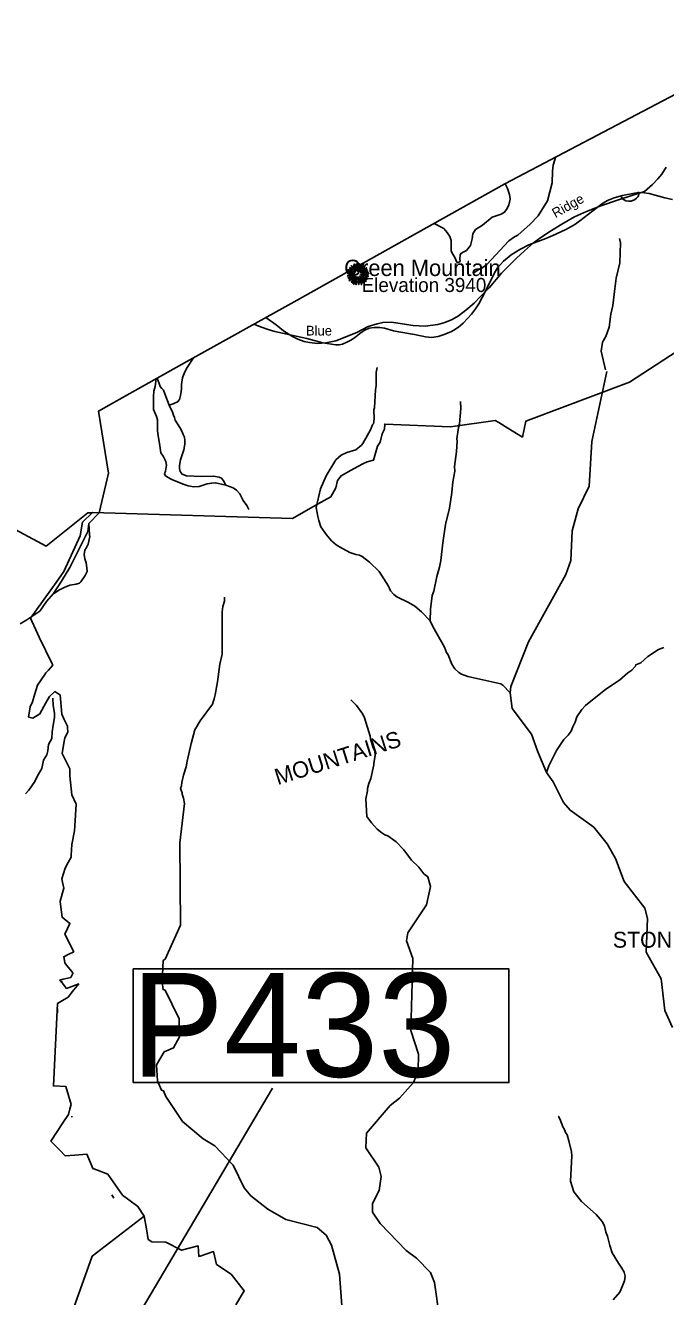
# Model space of a CAD drawing. Extents: x 1248089 to 1457196, y 820910 to 988753.
# Drawn here: x 1372806 to 1381437, y 968715 to 985870 of the extents above; entities that cross this region are included whole.
import ezdxf

# ---------------------------------------------------------------- set-up
doc = ezdxf.new("R2010")
doc.units = 0
for name, color, linetype in [('Exist Boundary Land Use Park National US Park Service', 7, 'Continuous'), ('Exist Boundary Land Use Park State Division NC Parks and Recreation', 7, 'Continuous'), ('Exist Boundary Land Use Park State Division NC Parks and Recreation Label', 7, 'Continuous'), ('Exist Boundary Political CountyLine', 7, 'Continuous'), ('Exist Geographical Mountain Summit CELL', 7, 'Continuous'), ('Exist Geographical Mountain Summit Elevation Number Label', 7, 'Continuous'), ('Exist Geographical Mountain Summit Label', 7, 'Continuous'), ('Exist Hydrographic Misc Water Feature', 7, 'Continuous'), ('Exist Road Blue Ridge Parkway', 7, 'Continuous'), ('Exist Road Blue Ridge Parkway Label', 7, 'Continuous'), ('Exist Road Non-System Type 51', 7, 'Continuous'), ('Prop Lane Arrow CELL', 7, 'Continuous')]:
    doc.layers.add(name, color=color, linetype=linetype)

msp = doc.modelspace()

# ---------------------------------------------------------------- linework, layer by layer
at = {"layer": 'Exist Boundary Land Use Park National US Park Service'}
msp.add_lwpolyline([(1372422, 979199), (1373087, 978843), (1373647, 979292), (1373705, 979290)], dxfattribs=at)
at = {"layer": 'Exist Boundary Land Use Park State Division NC Parks and Recreation'}
for p, q in [((1373296, 972971), (1373297, 972965)), ((1373240, 972602), (1373240, 972543)), ((1373432, 971149), (1373431, 971138)), ((1373973, 970087), (1373998, 970042))]:
    msp.add_line(p, q, dxfattribs=at)
for points in [[(1373705, 979290), (1373714, 979298), (1376409, 979217), (1376744, 979407), (1376924, 979510), (1376992, 979630), (1377012, 979730), (1377063, 979793), (1377157, 979846), (1377240, 979890), (1377353, 979953), (1377415, 979980), (1377499, 980001), (1377554, 980191), (1377589, 980247), (1377618, 980356), (1377646, 980422), (1377651, 980489), (1378536, 980452), (1379140, 980539), (1379190, 980509), (1379310, 980436), (1379507, 980314), (1379552, 980527), (1380949, 981055), (1382687, 982185)], [(1373165, 977254), (1372993, 977616), (1372873, 977870), (1373221, 978351), (1373323, 978502), (1373545, 978982), (1373577, 979166), (1373705, 979290)], [(1374407, 969802), (1374322, 969932), (1374202, 970020), (1374117, 970082), (1373917, 970368), (1373780, 970420), (1373717, 970444), (1373697, 970490), (1373636, 970636), (1373473, 970624), (1373344, 970615), (1373268, 970691), (1373230, 970729), (1373150, 970810), (1373310, 971058), (1373385, 971173), (1373405, 971248), (1373422, 971309), (1373351, 971548), (1373183, 971557), (1373239, 972672), (1373282, 972697), (1373382, 972755), (1373413, 972794), (1373438, 972826), (1373525, 972935), (1373362, 972873), (1373302, 972948), (1373270, 972987), (1373317, 972999), (1373377, 973013), (1373418, 973023), (1373443, 973076), (1373446, 973081), (1373430, 973102), (1373361, 973188), (1373336, 973219), (1373327, 973277), (1373323, 973301), (1373383, 973331), (1373458, 973369), (1373337, 973605), (1373373, 973683), (1373406, 973751), (1373301, 973834), (1373279, 974006), (1373273, 974051), (1373325, 974225), (1373305, 974308), (1373295, 974352), (1373341, 974495), (1373383, 974575), (1373421, 974647), (1373422, 974672), (1373431, 974816), (1373469, 974999), (1373473, 975065), (1373492, 975362), (1373430, 975488), (1373403, 975741), (1373407, 975835), (1373301, 976044), (1373326, 976184), (1373339, 976254), (1373379, 976331), (1373373, 976397), (1373372, 976415), (1373329, 976504), (1373295, 976574), (1373275, 976834), (1373242, 976854), (1373203, 976879), (1373130, 976815), (1373082, 976728), (1373001, 976577), (1372907, 976520), (1372871, 976529), (1372848, 976535), (1372872, 976673), (1372903, 976740), (1372934, 976847), (1372970, 976967), (1373067, 977112), (1373082, 977133), (1373119, 977169)], [(1373119, 977169), (1373175, 977234), (1373165, 977254)], [(1374407, 969802), (1373706, 969259), (1373186, 967796)], [(1375644, 968603), (1375756, 968790), (1375580, 969015), (1375381, 969149), (1375344, 969322), (1375160, 969261), (1375146, 969257), (1375134, 969399), (1374911, 969339), (1374697, 969448), (1374509, 969452), (1374463, 969484), (1374437, 969628), (1374407, 969802)]]:
    msp.add_lwpolyline(points, dxfattribs=at)
at = {"layer": 'Exist Boundary Political CountyLine'}
msp.add_lwpolyline([(1372736, 977792), (1372826, 977846), (1373000, 977965), (1373091, 978095), (1373184, 978203), (1373294, 978368), (1373406, 978554), (1373648, 979038), (1373661, 979150), (1373800, 979290), (1373927, 979827), (1373792, 980664), (1374144, 980862), (1374983, 981335), (1376468, 982163), (1378066, 983057), (1379269, 983732), (1381846, 985087), (1383699, 985870)], dxfattribs=at)
at = {"layer": 'Exist Geographical Mountain Summit CELL'}
for points in [[(1377146, 982491), (1377148, 982486), (1377184, 982497), (1377181, 982500)], [(1377148, 982529), (1377220, 982522), (1377220, 982525), (1377148, 982534)], [(1377150, 982550), (1377192, 982540), (1377193, 982544), (1377151, 982555)], [(1377153, 982569), (1377176, 982560), (1377177, 982563), (1377154, 982574)], [(1377160, 982511), (1377189, 982513), (1377189, 982516), (1377159, 982516)], [(1377175, 982580), (1377201, 982564), (1377203, 982566), (1377178, 982584)], [(1377176, 982599), (1377216, 982568), (1377218, 982571), (1377180, 982603)], [(1377192, 982552), (1377222, 982540), (1377223, 982542), (1377194, 982556)], [(1377192, 982502), (1377193, 982498), (1377226, 982506), (1377225, 982510)], [(1377196, 982624), (1377232, 982586), (1377236, 982589), (1377200, 982628)], [(1377204, 982596), (1377237, 982567), (1377239, 982569), (1377207, 982601)], [(1377220, 982488), (1377222, 982483), (1377250, 982499), (1377249, 982502)], [(1377224, 982625), (1377239, 982603), (1377241, 982605), (1377228, 982629)], [(1377228, 982558), (1377253, 982539), (1377255, 982542), (1377230, 982561)], [(1377228, 982528), (1377245, 982526), (1377246, 982528), (1377229, 982532)], [(1377235, 982647), (1377261, 982580), (1377264, 982581), (1377240, 982650)], [(1377248, 982571), (1377261, 982554), (1377263, 982556), (1377251, 982574)], [(1377269, 982595), (1377271, 982596), (1377262, 982644), (1377258, 982643)], [(1377273, 982656), (1377277, 982604), (1377281, 982605), (1377279, 982657)], [(1377279, 982583), (1377280, 982554), (1377283, 982554), (1377283, 982583)], [(1377289, 982602), (1377293, 982602), (1377297, 982650), (1377291, 982650)], [(1377301, 982574), (1377316, 982651), (1377311, 982653), (1377298, 982575)], [(1377305, 982552), (1377307, 982550), (1377356, 982635), (1377351, 982639)], [(1377313, 982487), (1377351, 982452), (1377354, 982456), (1377314, 982489)], [(1377319, 982609), (1377322, 982608), (1377332, 982635), (1377327, 982637)], [(1377322, 982534), (1377324, 982531), (1377373, 982567), (1377370, 982571)], [(1377324, 982504), (1377385, 982492), (1377386, 982497), (1377325, 982508)], [(1377326, 982554), (1377328, 982551), (1377383, 982616), (1377379, 982620)], [(1377338, 982518), (1377338, 982515), (1377369, 982515), (1377369, 982520)], [(1377338, 982485), (1377416, 982446), (1377418, 982452), (1377339, 982487)], [(1377339, 982531), (1377341, 982528), (1377419, 982557), (1377417, 982562)], [(1377363, 982625), (1377342, 982592), (1377345, 982591), (1377367, 982622)], [(1377383, 982559), (1377411, 982574), (1377408, 982579), (1377382, 982561)], [(1377382, 982517), (1377434, 982520), (1377434, 982525), (1377382, 982520)], [(1377383, 982582), (1377385, 982579), (1377408, 982595), (1377404, 982599)], [(1377385, 982531), (1377422, 982537), (1377421, 982543), (1377384, 982533)], [(1377397, 982505), (1377423, 982503), (1377423, 982507), (1377397, 982508)], [(1377401, 982488), (1377429, 982481), (1377430, 982486), (1377402, 982492)], [(1377156, 982463), (1377159, 982459), (1377204, 982479), (1377202, 982483)], [(1377167, 982427), (1377170, 982423), (1377198, 982444), (1377196, 982447)], [(1377173, 982447), (1377202, 982464), (1377200, 982468), (1377171, 982453)], [(1377198, 982407), (1377201, 982405), (1377242, 982452), (1377239, 982454)], [(1377213, 982438), (1377233, 982457), (1377229, 982459), (1377209, 982442)], [(1377210, 982457), (1377213, 982453), (1377247, 982482), (1377245, 982484)], [(1377238, 982438), (1377213, 982399), (1377216, 982397), (1377242, 982436)], [(1377223, 982380), (1377228, 982377), (1377239, 982402), (1377236, 982404)], [(1377241, 982417), (1377246, 982415), (1377272, 982474), (1377270, 982474)], [(1377248, 982466), (1377251, 982463), (1377262, 982480), (1377260, 982481)], [(1377253, 982382), (1377265, 982425), (1377261, 982425), (1377249, 982383)], [(1377263, 982372), (1377267, 982370), (1377280, 982460), (1377277, 982461)], [(1377288, 982475), (1377292, 982438), (1377297, 982439), (1377291, 982476)], [(1377294, 982417), (1377298, 982374), (1377302, 982375), (1377299, 982417)], [(1377304, 982467), (1377313, 982437), (1377317, 982439), (1377306, 982468)], [(1377314, 982400), (1377309, 982430), (1377305, 982430), (1377310, 982399)], [(1377319, 982464), (1377369, 982390), (1377373, 982393), (1377321, 982466)], [(1377319, 982422), (1377336, 982372), (1377341, 982374), (1377322, 982422)], [(1377329, 982427), (1377345, 982398), (1377349, 982400), (1377333, 982429)], [(1377351, 982439), (1377381, 982410), (1377385, 982412), (1377353, 982441)], [(1377368, 982439), (1377398, 982414), (1377402, 982417), (1377370, 982442)], [(1377377, 982450), (1377402, 982437), (1377404, 982441), (1377379, 982454)], [(1377391, 982474), (1377412, 982466), (1377414, 982471), (1377393, 982478)]]:
    msp.add_lwpolyline(points, close=True, dxfattribs=at)
at = {"layer": 'Exist Hydrographic Misc Water Feature'}
for points in [[(1378852, 982533), (1378934, 982587), (1378958, 982595), (1379027, 982645), (1379324, 982965), (1379399, 983018), (1379447, 983041), (1379610, 983187), (1379719, 983301), (1379843, 983501), (1379910, 983744), (1379911, 983904), (1379921, 983984), (1379953, 984087), (1379954, 984092)], [(1375885, 981838), (1375991, 981797), (1376080, 981766), (1376169, 981741), (1376274, 981715), (1376602, 981645), (1376818, 981586), (1376993, 981559), (1377035, 981559), (1377080, 981569), (1377141, 981594), (1377195, 981622), (1377243, 981655), (1377334, 981726), (1377383, 981759), (1377439, 981784), (1377508, 981795), (1377584, 981793), (1377649, 981782), (1377770, 981749), (1377840, 981734), (1378052, 981697), (1378201, 981665), (1378280, 981660), (1378370, 981673), (1378436, 981693), (1378541, 981736), (1378584, 981759), (1378644, 981799), (1378707, 981853), (1378768, 981913), (1378822, 981975), (1378873, 982043), (1378917, 982113), (1379008, 982285), (1379132, 982533), (1379170, 982597), (1379250, 982688), (1379355, 982774), (1379474, 982848), (1379592, 982907), (1379823, 982994), (1379916, 983033), (1380084, 983113), (1380151, 983148), (1380213, 983185), (1380279, 983232), (1380572, 983456), (1380652, 983505), (1380744, 983545), (1380857, 983575), (1381016, 983606), (1381083, 983613), (1381149, 983611), (1381216, 983600), (1381429, 983542), (1381529, 983519)], [(1380817, 982994), (1380828, 982934), (1380820, 982666), (1380770, 982459), (1380746, 982279), (1380728, 982091), (1380700, 981972), (1380676, 981798), (1380632, 981671), (1380586, 981596), (1380568, 981472), (1380626, 981223)], [(1377547, 981255), (1377537, 981187), (1377536, 981011), (1377526, 980951), (1377512, 980707), (1377503, 980683), (1377508, 980559), (1377497, 980495), (1377485, 980480), (1377459, 980414), (1377357, 980228), (1377337, 980204), (1377260, 980142), (1377139, 980107), (1377062, 980072), (1376993, 980005), (1376862, 979790), (1376784, 979615), (1376725, 979363), (1376750, 979242)], [(1381531, 972348), (1381427, 972577), (1381377, 973002), (1381176, 973363), (1381194, 973816), (1381155, 973958), (1380879, 974315), (1380761, 974626), (1380648, 974825), (1380469, 975049), (1380149, 975279), (1380059, 975382), (1379923, 975661), (1379833, 975786), (1379715, 976065), (1379628, 976307), (1379368, 976653), (1379343, 976863), (1379349, 976946), (1379587, 977552), (1380090, 978458), (1380160, 978647), (1380177, 979047), (1380258, 979347), (1380406, 979653), (1380444, 980253), (1380647, 981198)], [(1378670, 980795), (1378676, 980699), (1378658, 980491), (1378643, 980444), (1378624, 980292), (1378627, 980260), (1378616, 980120), (1378590, 979916), (1378597, 979852), (1378568, 979709), (1378553, 979567), (1378522, 979355), (1378476, 979152), (1378468, 979136), (1378432, 978889), (1378409, 978649), (1378391, 978558), (1378351, 978432), (1378311, 978233), (1378290, 978177), (1378268, 977990), (1378262, 977834)], [(1376750, 979242), (1376761, 979190), (1376790, 979105), (1376867, 978993), (1376934, 978916), (1376995, 978859), (1377070, 978813), (1377090, 978807), (1377181, 978757), (1377260, 978731), (1377312, 978722), (1377348, 978703), (1377444, 978625), (1377574, 978498), (1377700, 978302), (1377726, 978237), (1377773, 978188), (1377813, 978159), (1377973, 978082), (1378056, 978032), (1378147, 977954), (1378262, 977834)], [(1373660, 979150), (1373669, 978993), (1373676, 978973), (1373650, 978869), (1373631, 978822), (1373605, 978788), (1373600, 978728), (1373608, 978673), (1373626, 978618), (1373634, 978550)], [(1373634, 978550), (1373637, 978498), (1373611, 978444), (1373551, 978361), (1373534, 978341), (1373490, 978329), (1373405, 978316), (1373329, 978286), (1373266, 978252), (1373177, 978194)], [(1375491, 978153), (1375490, 978101), (1375468, 978030), (1375457, 977954), (1375457, 977385), (1375426, 977250), (1375397, 977010), (1375366, 976837), (1375349, 976781), (1375344, 976753), (1375327, 976708), (1375164, 976487), (1375092, 976364), (1375040, 976177), (1374985, 975942), (1374973, 975864), (1374939, 975753), (1374917, 975653), (1374910, 975606), (1374897, 975570), (1374920, 975513), (1374919, 975493), (1374938, 975441), (1374949, 975369)], [(1378262, 977834), (1378297, 977757), (1378457, 977477), (1378484, 977407), (1378505, 977374), (1378554, 977249), (1378597, 977188), (1378650, 977135), (1378686, 977114), (1378769, 977083), (1379215, 976983), (1379243, 976967), (1379343, 976863)], [(1381413, 977476), (1381341, 977446), (1381199, 977354), (1381103, 977268), (1381034, 977240), (1381030, 977224), (1380980, 977169), (1380928, 977134), (1380814, 977034), (1380631, 976910), (1380358, 976693), (1380309, 976636), (1380239, 976538), (1380220, 976468), (1380186, 976403), (1380165, 976347), (1380124, 976292), (1380066, 976235), (1379965, 976085), (1379863, 975877), (1379833, 975786)], [(1373176, 976792), (1373178, 976692), (1373191, 976644), (1373197, 976584), (1373196, 976532), (1373178, 976428), (1373166, 976338), (1373160, 976246), (1373118, 976167), (1373106, 976079), (1373093, 976028), (1373052, 975956), (1373027, 975841), (1372969, 975744), (1372931, 975665), (1372850, 975551), (1372805, 975499)], [(1377194, 976767), (1377270, 976693), (1377356, 976575), (1377379, 976527), (1377454, 976277), (1377457, 976241), (1377491, 976136), (1377517, 976076), (1377522, 976016), (1377504, 975912), (1377504, 975892), (1377462, 975705), (1377436, 975641), (1377419, 975573), (1377418, 975541), (1377394, 975430), (1377407, 975193), (1377473, 975108), (1377548, 975022), (1377611, 974973), (1377652, 974946), (1377692, 974933), (1377806, 974851), (1377908, 974743), (1378011, 974605), (1378109, 974510), (1378178, 974421), (1378233, 974380), (1378255, 974297)], [(1374689, 973267), (1374896, 973729), (1374886, 974839), (1374949, 975369)], [(1378389, 968426), (1378323, 968903), (1378268, 969039), (1378080, 969233), (1377941, 969338), (1377590, 969703), (1377484, 969856), (1377487, 969971), (1377574, 970146), (1377603, 970336), (1377572, 970461), (1377394, 970724), (1377406, 970918), (1377723, 971292), (1377850, 971392), (1378038, 971604), (1378099, 971761), (1378104, 971987), (1378002, 972304), (1378031, 973279), (1377944, 973514), (1377963, 973622), (1378212, 974001), (1378268, 974249), (1378255, 974297)], [(1374649, 972960), (1374664, 973252), (1374689, 973267)], [(1374688, 972850), (1374663, 972858), (1374649, 972960)], [(1374882, 972219), (1374878, 972462), (1374688, 972850)], [(1374678, 972017), (1374803, 972070), (1374882, 972219)], [(1374586, 971625), (1374574, 971842), (1374678, 972017)], [(1374667, 971492), (1374642, 971499), (1374586, 971625)], [(1378004, 967007), (1377868, 967003), (1377521, 967196), (1377464, 967295), (1377442, 967404), (1377210, 967875), (1377093, 968288), (1377042, 969015), (1376933, 969407), (1376861, 969543), (1376738, 969648), (1376315, 969755), (1376076, 969894), (1375846, 970073), (1375757, 970183), (1375605, 970488), (1375360, 970749), (1375203, 970844), (1374925, 971076), (1374698, 971416), (1374667, 971492)], [(1379989, 971147), (1379995, 971143), (1380012, 971115), (1380058, 970998), (1380070, 970979), (1380089, 970929), (1380108, 970896), (1380132, 970816), (1380167, 970667), (1380174, 970615), (1380157, 970271), (1380202, 970130), (1380305, 970000), (1380500, 969822), (1380582, 969728), (1380613, 969669), (1380633, 969585), (1380656, 969532), (1380685, 969403), (1380717, 969307), (1380802, 969165), (1380849, 969098)], [(1380849, 969098), (1380878, 969043), (1380893, 968991), (1380884, 968927), (1380858, 968859), (1380818, 968776), (1380732, 968670)]]:
    msp.add_lwpolyline(points, dxfattribs=at)
at = {"layer": 'Exist Road Blue Ridge Parkway'}
msp.add_lwpolyline([(1376048, 981929), (1376185, 981830), (1376287, 981750), (1376408, 981673), (1376481, 981635), (1376562, 981606), (1376637, 981589), (1376744, 981579), (1376858, 981586), (1376992, 981614), (1377273, 981726), (1377428, 981805), (1377547, 981842), (1377623, 981859), (1377740, 981864), (1377887, 981842), (1378033, 981821), (1378195, 981812), (1378365, 981833), (1378460, 981862), (1378558, 981900), (1378647, 981951), (1378744, 982028), (1378854, 982123), (1378941, 982210), (1379057, 982328), (1379226, 982525), (1379322, 982626), (1379426, 982728), (1379535, 982826), (1379655, 982934), (1379756, 983010), (1379898, 983102), (1380036, 983189), (1380210, 983287), (1380372, 983360), (1380565, 983436), (1380788, 983512), (1380996, 983577), (1381151, 983629), (1381262, 983721), (1381333, 983798), (1381388, 983862), (1381447, 983959)], dxfattribs=at)
at = {"layer": 'Exist Road Non-System Type 51'}
for p, q in [((1380841, 983552), (1380834, 983560)), ((1374609, 980244), (1374609, 980244))]:
    msp.add_line(p, q, dxfattribs=at)
for points in [[(1378315, 983197), (1378449, 983129), (1378492, 983077), (1378528, 983021), (1378547, 982968), (1378547, 982873), (1378547, 982823), (1378569, 982783), (1378594, 982737), (1378622, 982673), (1378633, 982667), (1378666, 982684), (1378661, 982723), (1378668, 982769), (1378677, 982794), (1378717, 982815), (1378752, 982834), (1378805, 982900), (1378827, 982989), (1378840, 983059), (1378873, 983114), (1378968, 983176), (1379101, 983281), (1379220, 983321), (1379267, 983349), (1379300, 983397), (1379325, 983450), (1379341, 983523), (1379333, 983589), (1379306, 983667), (1379274, 983734)], [(1381074, 983623), (1381077, 983593), (1381070, 983571), (1381062, 983555), (1381046, 983537), (1381017, 983518), (1380993, 983505), (1380973, 983499), (1380937, 983498), (1380903, 983504), (1380879, 983515), (1380860, 983527), (1380841, 983552)], [(1374743, 980746), (1374799, 980761), (1374858, 980788), (1374883, 980823), (1374899, 980876), (1374907, 980928), (1374909, 980971), (1374910, 981026), (1374917, 981054), (1374922, 981112), (1374929, 981126), (1374947, 981174), (1374979, 981241), (1375072, 981384)], [(1375508, 979667), (1375369, 979699), (1375318, 979694), (1375256, 979683), (1375187, 979662), (1375150, 979646), (1375077, 979643), (1375002, 979656), (1374934, 979678), (1374779, 979742), (1374722, 979775), (1374690, 979798), (1374683, 979818), (1374693, 979855), (1374706, 979936), (1374699, 979983), (1374683, 980021), (1374663, 980058), (1374631, 980101), (1374616, 980194), (1374593, 980361), (1374587, 980406), (1374587, 980545), (1374574, 980591), (1374533, 980687), (1374531, 980753), (1374534, 980807), (1374535, 980861), (1374539, 980936), (1374554, 980998), (1374570, 981102)], [(1374581, 981108), (1374607, 981037), (1374622, 980997), (1374647, 980971), (1374668, 980946), (1374687, 980898), (1374743, 980746)], [(1374743, 980746), (1374788, 980649), (1374804, 980609), (1374815, 980579), (1374827, 980544), (1374888, 980444), (1374917, 980394), (1374931, 980348), (1374949, 980314), (1374957, 980268), (1374955, 980220), (1374944, 980141), (1374896, 980006), (1374883, 979931), (1374883, 979891), (1374893, 979849), (1374918, 979814), (1374977, 979790), (1375181, 979781), (1375344, 979787), (1375416, 979774), (1375449, 979758), (1375478, 979723), (1375508, 979667)], [(1375508, 979667), (1375608, 979629), (1375651, 979597), (1375699, 979549), (1375741, 979458), (1375789, 979389), (1375819, 979338)]]:
    msp.add_lwpolyline(points, dxfattribs=at)
at = {"layer": 'Prop Lane Arrow CELL'}
msp.add_lwpolyline([(1374260, 973137), (1379324, 973137), (1379324, 971602), (1374260, 971602)], close=True, dxfattribs=at)
msp.add_lwpolyline([(1373139, 964344), (1373263, 966655), (1376136, 971526)], dxfattribs=at)

# ---------------------------------------------------------------- texts
at = {"layer": 'Exist Boundary Land Use Park State Division NC Parks and Recreation Label'}
msp.add_text('STONE MOUNTAIN STATE PARK', height=215, dxfattribs=at).set_placement((1380726, 973423))
at = {"layer": 'Exist Geographical Mountain Summit Elevation Number Label'}
msp.add_text('Elevation 3940', height=190, dxfattribs=at).set_placement((1377339, 982272))
at = {"layer": 'Exist Geographical Mountain Summit Label'}
msp.add_text('Green Mountain', height=220, dxfattribs=at).set_placement((1377103, 982488))
msp.add_text('MOUNTAINS', height=220, rotation=17.5265, dxfattribs=at).set_placement((1376207, 975615))
at = {"layer": 'Exist Road Blue Ridge Parkway Label'}
msp.add_text('Ridge', height=131.2, rotation=29.3789, dxfattribs=at).set_placement((1379952, 983267))
msp.add_text('Blue', height=131.2, dxfattribs=at).set_placement((1376588, 981685))
at = {"layer": 'Prop Lane Arrow CELL'}
msp.add_text('P433', height=1400, dxfattribs=at).set_placement((1374231, 971681))

doc.saveas('drawing.dxf')
